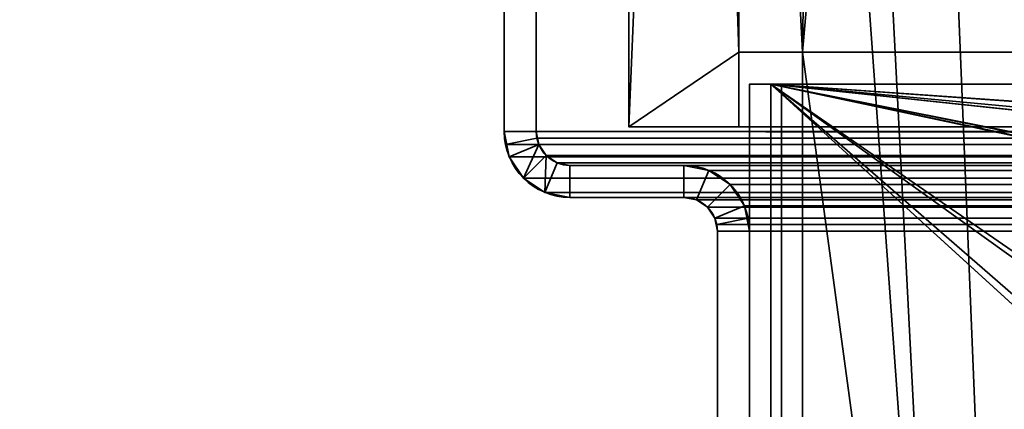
# Model space of a CAD drawing. Header units: millimetres. Extents: x -503 to 6703, y -110 to 249.
# Tile 361 of 656: x 1103 to 1149, y 54 to 73. Entities that reach past the tile are written whole.
import ezdxf

# ---------------------------------------------------------------- set-up
doc = ezdxf.new("R2010")
doc.units = ezdxf.units.MM
doc.layers.add('151', color=7, linetype='Continuous', true_color=0xffffff)

# ---------------------------------------------------------------- blocks, each defined once
blk = doc.blocks.new('UG_SURFACE_002')
at = {"layer": '151', "color": 252, "linetype": 'Continuous', "lineweight": 35}
for points in [[(2052.5, -9.3, 2212.25), (2052.5, 230.4, 2212.25), (947.5, 230.4, 2212.25), (947.5, -9.3, 2212.25)], [(1097.5, -9.3, 2062.25), (1097.5, 230.4, 2062.25), (1902.5, 230.4, 2062.25), (1902.5, -9.3, 2062.25)]]:
    blk.add_3dface(points, dxfattribs=at)
blk = doc.blocks.new('UG_SURFACE_163')
at = {"layer": '151', "color": 41, "linetype": 'Continuous', "lineweight": 35}
for points in [[(1131.35, 67.5, -5.75), (1131.35, 67.5, 2025.9), (1131.35, 229.15, 2025.9), (1131.35, 229.15, -5.75)], [(1137, 203.3, -5.75), (1146.5, 19.5, -5.75), (1131.35, 229.15, -5.75)], [(1131.35, 229.15, -5.75), (1139.5, 71, -5.75), (1136.5, 71, -5.75)], [(1139.5, 71, -5.75), (1131.35, 229.15, -5.75), (1146.5, 19.5, -5.75)], [(1136.5, 71, -5.75), (1136.5, 67.5, -5.75), (1131.35, 67.5, -5.75), (1131.35, 229.15, -5.75)], [(1137, 203.3, 2020.25), (1137, 229.15, 2020.25), (1131.35, 229.15, 2025.9), (1131.35, 67.5, 2025.9)], [(1141.5, 203.3, 2015.75), (1139.5, 71, 2017.75), (1153.35, 229.15, 2003.9)], [(1146.5, 19.5, 2010.75), (1149, 19.5, 2008.25), (1153.35, 229.15, 2003.9), (1139.5, 71, 2017.75)], [(1141.5, 203.3, -5.75), (1141.5, 229.15, -5.75), (1153.35, 229.15, -5.75), (1153.35, 11.15, -5.75)], [(1136.5, 71, 2020.75), (1137, 203.3, 2020.25), (1131.35, 67.5, 2025.9)], [(1141.5, 203.3, 2015.75), (1137, 203.3, 2020.25), (1136.5, 71, 2020.75), (1139.5, 71, 2017.75)], [(1137, 203.3, -5.75), (1141.5, 203.3, -5.75), (1149, 19.5, -5.75), (1146.5, 19.5, -5.75)], [(1149, 19.5, -5.75), (1141.5, 203.3, -5.75), (1153.35, 11.15, -5.75)], [(1131.35, 67.5, 2025.9), (1136.5, 67.5, 2020.75), (1136.5, 71, 2020.75)], [(1136.5, 71, 2020.75), (1136.5, 67.5, 2020.75), (1136.5, 67.5, -5.75), (1136.5, 71, -5.75)], [(1136.5, 71, 2020.75), (1136.5, 71, -5.75), (1139.5, 71, -5.75), (1139.5, 71, 2017.75)], [(1139.5, 19, 2017.75), (1139.5, 71, 2017.75), (1139.5, 71, -5.75), (1139.5, 19, -5.75)], [(1139.5, 19, -5.75), (1139.5, 71, -5.75), (1146.5, 19.5, -5.75)], [(1146.5, 19.5, 2010.75), (1139.5, 71, 2017.75), (1139.5, 19, 2017.75)], [(1131.35, 67.5, 2025.9), (1131.35, 67.5, -5.75), (1136.5, 67.5, -5.75), (1136.5, 67.5, 2020.75)]]:
    blk.add_3dface(points, dxfattribs=at)
blk = doc.blocks.new('UG_SURFACE_170')
at = {"layer": '151', "color": 41, "linetype": 'Continuous', "lineweight": 35}
for points in [[(1131.35, 67.5, 2025.9), (1868.65, 67.5, 2025.9), (1868.65, 229.15, 2025.9), (1131.35, 229.15, 2025.9)], [(1131.35, 67.5, 2025.9), (1131.35, 229.15, 2025.9), (1137, 229.15, 2020.25), (1137, 203.3, 2020.25)], [(1153.35, 229.15, 2003.9), (1139.5, 71, 2017.75), (1141.5, 203.3, 2015.75)], [(1139.5, 71, 2017.75), (1153.35, 229.15, 2003.9), (1149, 19.5, 2008.25), (1146.5, 19.5, 2010.75)], [(1131.35, 67.5, 2025.9), (1137, 203.3, 2020.25), (1136.5, 71, 2020.75)], [(1139.5, 71, 2017.75), (1136.5, 71, 2020.75), (1137, 203.3, 2020.25), (1141.5, 203.3, 2015.75)], [(1136.5, 71, 2020.75), (1136.5, 67.5, 2020.75), (1131.35, 67.5, 2025.9)], [(1863.5, 71, 2020.75), (1863.5, 67.5, 2020.75), (1136.5, 67.5, 2020.75), (1136.5, 71, 2020.75)], [(1860.5, 71, 2017.75), (1863.5, 71, 2020.75), (1136.5, 71, 2020.75), (1139.5, 71, 2017.75)], [(1860.5, 19, 2017.75), (1860.5, 71, 2017.75), (1139.5, 71, 2017.75), (1139.5, 19, 2017.75)], [(1139.5, 19, 2017.75), (1139.5, 71, 2017.75), (1146.5, 19.5, 2010.75)], [(1863.5, 67.5, 2020.75), (1868.65, 67.5, 2025.9), (1131.35, 67.5, 2025.9), (1136.5, 67.5, 2020.75)]]:
    blk.add_3dface(points, dxfattribs=at)
blk = doc.blocks.new('UG_SURFACE_184')
at = {"layer": '151', "color": 252, "linetype": 'Continuous', "lineweight": 35}
for points in [[(1125.5, 87.62, 2031.75), (1125.5, 87.62, -7.75), (1125.5, 67.28, -7.75), (1125.5, 67.28, 2031.75)], [(1125.5, 87.62, 2031.75), (1125.5, 67.28, 2031.75), (1127, 67.28, 2030.25), (1127, 87.62, 2030.25)], [(1125.5, 67.28, -7.75), (1125.5, 87.62, -7.75), (1127, 87.62, -7.75), (1127, 67.28, -7.75)], [(1127, 87.62, 2030.25), (1127, 67.28, 2030.25), (1127, 67.28, -7.75), (1127, 87.62, -7.75)], [(1125.5, 67.28, -7.75), (1125.734, 66.101, -7.75), (1125.734, 66.101, 2031.516)], [(1125.734, 66.101, 2031.516), (1125.559, 66.679, 2031.691), (1125.5, 67.28, -7.75)], [(1125.559, 66.679, 2031.691), (1125.5, 67.28, 2031.75), (1125.5, 67.28, -7.75)], [(1125.5, 67.28, 2031.75), (1125.559, 66.679, 2031.691), (1127.03, 66.972, 2030.22), (1127, 67.28, 2030.25)], [(1127, 67.28, -7.75), (1127.12, 66.675, -7.75), (1125.734, 66.101, -7.75), (1125.5, 67.28, -7.75)], [(1127, 67.28, -7.75), (1127.03, 66.972, 2030.22), (1127.12, 66.675, 2030.13)], [(1127, 67.28, -7.75), (1127, 67.28, 2030.25), (1127.03, 66.972, 2030.22)], [(1127.12, 66.675, 2030.13), (1127.12, 66.675, -7.75), (1127, 67.28, -7.75)], [(1125.559, 66.679, 2031.691), (1125.734, 66.101, 2031.516), (1127.12, 66.675, 2030.13), (1127.03, 66.972, 2030.22)], [(1127.12, 66.675, 2030.13), (1125.734, 66.101, 2031.516), (1126.402, 65.102, 2030.848)], [(1126.402, 65.102, -7.75), (1125.734, 66.101, -7.75), (1127.12, 66.675, -7.75), (1127.463, 66.163, -7.75)], [(1126.402, 65.102, 2030.848), (1127.401, 64.434, 2029.849), (1127.463, 66.163, 2029.787), (1127.12, 66.675, 2030.13)], [(1127.463, 66.163, 2029.787), (1127.463, 66.163, -7.75), (1127.12, 66.675, -7.75), (1127.12, 66.675, 2030.13)], [(1125.734, 66.101, 2031.516), (1125.734, 66.101, -7.75), (1126.402, 65.102, -7.75), (1126.402, 65.102, 2030.848)], [(1127.463, 66.163, -7.75), (1127.975, 65.82, -7.75), (1127.401, 64.434, -7.75), (1126.402, 65.102, -7.75)], [(1127.975, 65.82, 2029.275), (1127.463, 66.163, 2029.787), (1127.401, 64.434, 2029.849)], [(1127.975, 65.82, 2029.275), (1127.975, 65.82, -7.75), (1127.463, 66.163, -7.75), (1127.463, 66.163, 2029.787)], [(1128.58, 65.7, 2028.67), (1127.975, 65.82, 2029.275), (1127.401, 64.434, 2029.849), (1128.58, 64.2, 2028.67)], [(1128.58, 64.2, -7.75), (1127.401, 64.434, -7.75), (1127.975, 65.82, -7.75), (1128.58, 65.7, -7.75)], [(1128.58, 65.7, 2028.67), (1128.58, 65.7, -7.75), (1127.975, 65.82, -7.75), (1127.975, 65.82, 2029.275)], [(1128.58, 65.7, 2028.67), (1133.92, 65.7, 2023.33), (1133.92, 65.7, -7.75), (1128.58, 65.7, -7.75)], [(1133.92, 65.7, 2023.33), (1128.58, 65.7, 2028.67), (1128.58, 64.2, 2028.67), (1133.92, 64.2, 2023.33)], [(1128.58, 65.7, -7.75), (1133.92, 65.7, -7.75), (1133.92, 64.2, -7.75), (1128.58, 64.2, -7.75)], [(1135.099, 65.466, 2022.151), (1135.099, 65.466, -7.75), (1133.92, 65.7, -7.75), (1133.92, 65.7, 2023.33)], [(1133.92, 64.2, 2023.33), (1134.525, 64.08, 2022.725), (1135.099, 65.466, 2022.151), (1133.92, 65.7, 2023.33)], [(1133.92, 65.7, -7.75), (1135.099, 65.466, -7.75), (1134.525, 64.08, -7.75), (1133.92, 64.2, -7.75)], [(1134.525, 64.08, 2022.725), (1135.037, 63.737, 2022.213), (1136.098, 64.798, 2021.152), (1135.099, 65.466, 2022.151)], [(1135.037, 63.737, -7.75), (1134.525, 64.08, -7.75), (1135.099, 65.466, -7.75), (1136.098, 64.798, -7.75)], [(1136.098, 64.798, 2021.152), (1136.098, 64.798, -7.75), (1135.099, 65.466, -7.75), (1135.099, 65.466, 2022.151)], [(1126.402, 65.102, 2030.848), (1126.402, 65.102, -7.75), (1127.401, 64.434, -7.75), (1127.401, 64.434, 2029.849)], [(1136.766, 63.799, 2020.484), (1136.098, 64.798, 2021.152), (1135.037, 63.737, 2022.213), (1135.38, 63.225, 2021.87)], [(1136.098, 64.798, -7.75), (1136.766, 63.799, -7.75), (1135.38, 63.225, -7.75), (1135.037, 63.737, -7.75)], [(1136.766, 63.799, 2020.484), (1136.766, 63.799, -7.75), (1136.098, 64.798, -7.75), (1136.098, 64.798, 2021.152)], [(1127.401, 64.434, 2029.849), (1127.401, 64.434, -7.75), (1128.58, 64.2, -7.75), (1128.58, 64.2, 2028.67)], [(1128.58, 64.2, 2028.67), (1128.58, 64.2, -7.75), (1133.92, 64.2, -7.75), (1133.92, 64.2, 2023.33)], [(1133.92, 64.2, 2023.33), (1133.92, 64.2, -7.75), (1134.525, 64.08, -7.75), (1134.525, 64.08, 2022.725)], [(1134.525, 64.08, 2022.725), (1134.525, 64.08, -7.75), (1135.037, 63.737, -7.75), (1135.037, 63.737, 2022.213)], [(1136.941, 63.221, 2020.309), (1136.766, 63.799, 2020.484), (1135.38, 63.225, 2021.87), (1135.47, 62.928, 2021.78)], [(1135.5, 62.62, -7.75), (1135.38, 63.225, -7.75), (1136.766, 63.799, -7.75), (1137, 62.62, -7.75)], [(1136.766, 63.799, -7.75), (1136.766, 63.799, 2020.484), (1136.941, 63.221, 2020.309)], [(1136.941, 63.221, 2020.309), (1137, 62.62, -7.75), (1136.766, 63.799, -7.75)], [(1135.037, 63.737, 2022.213), (1135.037, 63.737, -7.75), (1135.38, 63.225, -7.75), (1135.38, 63.225, 2021.87)], [(1135.38, 63.225, -7.75), (1135.5, 62.62, -7.75), (1135.5, 62.62, 2021.75)], [(1135.5, 62.62, 2021.75), (1135.47, 62.928, 2021.78), (1135.38, 63.225, -7.75)], [(1135.47, 62.928, 2021.78), (1135.38, 63.225, 2021.87), (1135.38, 63.225, -7.75)], [(1137, 62.62, 2020.25), (1136.941, 63.221, 2020.309), (1135.47, 62.928, 2021.78), (1135.5, 62.62, 2021.75)], [(1136.941, 63.221, 2020.309), (1137, 62.62, 2020.25), (1137, 62.62, -7.75)], [(1135.5, 62.62, 2021.75), (1135.5, 62.62, -7.75), (1135.5, -26.22, -7.75), (1135.5, -26.22, 2021.75)], [(1137, -26.22, 2020.25), (1137, 62.62, 2020.25), (1135.5, 62.62, 2021.75), (1135.5, -26.22, 2021.75)], [(1137, 62.62, -7.75), (1137, -26.22, -7.75), (1135.5, -26.22, -7.75), (1135.5, 62.62, -7.75)], [(1137, 62.62, 2020.25), (1137, -26.22, 2020.25), (1137, -26.22, -7.75), (1137, 62.62, -7.75)]]:
    blk.add_3dface(points, dxfattribs=at)
blk = doc.blocks.new('UG_SURFACE_185')
at = {"layer": '151', "color": 252, "linetype": 'Continuous', "lineweight": 35}
for points in [[(1125.5, 87.62, 2031.75), (1125.5, 87.62, -7.75), (1125.5, 67.28, -7.75), (1125.5, 67.28, 2031.75)], [(1125.5, 87.62, 2031.75), (1125.5, 67.28, 2031.75), (1127, 67.28, 2030.25), (1127, 87.62, 2030.25)], [(1125.5, 67.28, -7.75), (1125.5, 87.62, -7.75), (1127, 87.62, -7.75), (1127, 67.28, -7.75)], [(1127, 87.62, 2030.25), (1127, 67.28, 2030.25), (1127, 67.28, -7.75), (1127, 87.62, -7.75)], [(1125.5, 67.28, -7.75), (1125.734, 66.101, -7.75), (1125.734, 66.101, 2031.516)], [(1125.734, 66.101, 2031.516), (1125.559, 66.679, 2031.691), (1125.5, 67.28, -7.75)], [(1125.559, 66.679, 2031.691), (1125.5, 67.28, 2031.75), (1125.5, 67.28, -7.75)], [(1125.5, 67.28, 2031.75), (1125.559, 66.679, 2031.691), (1127.03, 66.972, 2030.22), (1127, 67.28, 2030.25)], [(1127, 67.28, -7.75), (1127.12, 66.675, -7.75), (1125.734, 66.101, -7.75), (1125.5, 67.28, -7.75)], [(1127, 67.28, -7.75), (1127.03, 66.972, 2030.22), (1127.12, 66.675, 2030.13)], [(1127, 67.28, -7.75), (1127, 67.28, 2030.25), (1127.03, 66.972, 2030.22)], [(1127.12, 66.675, 2030.13), (1127.12, 66.675, -7.75), (1127, 67.28, -7.75)], [(1125.559, 66.679, 2031.691), (1125.734, 66.101, 2031.516), (1127.12, 66.675, 2030.13), (1127.03, 66.972, 2030.22)], [(1127.12, 66.675, 2030.13), (1125.734, 66.101, 2031.516), (1126.402, 65.102, 2030.848)], [(1126.402, 65.102, -7.75), (1125.734, 66.101, -7.75), (1127.12, 66.675, -7.75), (1127.463, 66.163, -7.75)], [(1126.402, 65.102, 2030.848), (1127.401, 64.434, 2029.849), (1127.463, 66.163, 2029.787), (1127.12, 66.675, 2030.13)], [(1127.463, 66.163, 2029.787), (1127.463, 66.163, -7.75), (1127.12, 66.675, -7.75), (1127.12, 66.675, 2030.13)], [(1125.734, 66.101, 2031.516), (1125.734, 66.101, -7.75), (1126.402, 65.102, -7.75), (1126.402, 65.102, 2030.848)], [(1127.463, 66.163, -7.75), (1127.975, 65.82, -7.75), (1127.401, 64.434, -7.75), (1126.402, 65.102, -7.75)], [(1127.975, 65.82, 2029.275), (1127.463, 66.163, 2029.787), (1127.401, 64.434, 2029.849)], [(1127.975, 65.82, 2029.275), (1127.975, 65.82, -7.75), (1127.463, 66.163, -7.75), (1127.463, 66.163, 2029.787)], [(1128.58, 65.7, 2028.67), (1127.975, 65.82, 2029.275), (1127.401, 64.434, 2029.849), (1128.58, 64.2, 2028.67)], [(1128.58, 64.2, -7.75), (1127.401, 64.434, -7.75), (1127.975, 65.82, -7.75), (1128.58, 65.7, -7.75)], [(1128.58, 65.7, 2028.67), (1128.58, 65.7, -7.75), (1127.975, 65.82, -7.75), (1127.975, 65.82, 2029.275)], [(1128.58, 65.7, 2028.67), (1133.92, 65.7, 2023.33), (1133.92, 65.7, -7.75), (1128.58, 65.7, -7.75)], [(1133.92, 65.7, 2023.33), (1128.58, 65.7, 2028.67), (1128.58, 64.2, 2028.67), (1133.92, 64.2, 2023.33)], [(1128.58, 65.7, -7.75), (1133.92, 65.7, -7.75), (1133.92, 64.2, -7.75), (1128.58, 64.2, -7.75)], [(1135.099, 65.466, 2022.151), (1135.099, 65.466, -7.75), (1133.92, 65.7, -7.75), (1133.92, 65.7, 2023.33)], [(1133.92, 64.2, 2023.33), (1134.525, 64.08, 2022.725), (1135.099, 65.466, 2022.151), (1133.92, 65.7, 2023.33)], [(1133.92, 65.7, -7.75), (1135.099, 65.466, -7.75), (1134.525, 64.08, -7.75), (1133.92, 64.2, -7.75)], [(1134.525, 64.08, 2022.725), (1135.037, 63.737, 2022.213), (1136.098, 64.798, 2021.152), (1135.099, 65.466, 2022.151)], [(1135.037, 63.737, -7.75), (1134.525, 64.08, -7.75), (1135.099, 65.466, -7.75), (1136.098, 64.798, -7.75)], [(1136.098, 64.798, 2021.152), (1136.098, 64.798, -7.75), (1135.099, 65.466, -7.75), (1135.099, 65.466, 2022.151)], [(1126.402, 65.102, 2030.848), (1126.402, 65.102, -7.75), (1127.401, 64.434, -7.75), (1127.401, 64.434, 2029.849)], [(1136.766, 63.799, 2020.484), (1136.098, 64.798, 2021.152), (1135.037, 63.737, 2022.213), (1135.38, 63.225, 2021.87)], [(1136.098, 64.798, -7.75), (1136.766, 63.799, -7.75), (1135.38, 63.225, -7.75), (1135.037, 63.737, -7.75)], [(1136.766, 63.799, 2020.484), (1136.766, 63.799, -7.75), (1136.098, 64.798, -7.75), (1136.098, 64.798, 2021.152)], [(1127.401, 64.434, 2029.849), (1127.401, 64.434, -7.75), (1128.58, 64.2, -7.75), (1128.58, 64.2, 2028.67)], [(1128.58, 64.2, 2028.67), (1128.58, 64.2, -7.75), (1133.92, 64.2, -7.75), (1133.92, 64.2, 2023.33)], [(1133.92, 64.2, 2023.33), (1133.92, 64.2, -7.75), (1134.525, 64.08, -7.75), (1134.525, 64.08, 2022.725)], [(1134.525, 64.08, 2022.725), (1134.525, 64.08, -7.75), (1135.037, 63.737, -7.75), (1135.037, 63.737, 2022.213)], [(1136.941, 63.221, 2020.309), (1136.766, 63.799, 2020.484), (1135.38, 63.225, 2021.87), (1135.47, 62.928, 2021.78)], [(1135.5, 62.62, -7.75), (1135.38, 63.225, -7.75), (1136.766, 63.799, -7.75), (1137, 62.62, -7.75)], [(1136.766, 63.799, -7.75), (1136.766, 63.799, 2020.484), (1136.941, 63.221, 2020.309)], [(1136.941, 63.221, 2020.309), (1137, 62.62, -7.75), (1136.766, 63.799, -7.75)], [(1135.037, 63.737, 2022.213), (1135.037, 63.737, -7.75), (1135.38, 63.225, -7.75), (1135.38, 63.225, 2021.87)], [(1135.38, 63.225, -7.75), (1135.5, 62.62, -7.75), (1135.5, 62.62, 2021.75)], [(1135.5, 62.62, 2021.75), (1135.47, 62.928, 2021.78), (1135.38, 63.225, -7.75)], [(1135.47, 62.928, 2021.78), (1135.38, 63.225, 2021.87), (1135.38, 63.225, -7.75)], [(1137, 62.62, 2020.25), (1136.941, 63.221, 2020.309), (1135.47, 62.928, 2021.78), (1135.5, 62.62, 2021.75)], [(1136.941, 63.221, 2020.309), (1137, 62.62, 2020.25), (1137, 62.62, -7.75)], [(1135.5, 62.62, 2021.75), (1135.5, 62.62, -7.75), (1135.5, -26.22, -7.75), (1135.5, -26.22, 2021.75)], [(1137, -26.22, 2020.25), (1137, 62.62, 2020.25), (1135.5, 62.62, 2021.75), (1135.5, -26.22, 2021.75)], [(1137, 62.62, -7.75), (1137, -26.22, -7.75), (1135.5, -26.22, -7.75), (1135.5, 62.62, -7.75)], [(1137, 62.62, 2020.25), (1137, -26.22, 2020.25), (1137, -26.22, -7.75), (1137, 62.62, -7.75)]]:
    blk.add_3dface(points, dxfattribs=at)
blk = doc.blocks.new('UG_SURFACE_186')
at = {"layer": '151', "color": 252, "linetype": 'Continuous', "lineweight": 35}
for points in [[(1125.5, 67.28, 2031.75), (1874.5, 67.28, 2031.75), (1874.5, 87.62, 2031.75), (1125.5, 87.62, 2031.75)], [(1125.5, 67.28, 2031.75), (1125.5, 87.62, 2031.75), (1127, 87.62, 2030.25), (1127, 67.28, 2030.25)], [(1127, 67.28, 2030.25), (1127, 87.62, 2030.25), (1873, 87.62, 2030.25), (1873, 67.28, 2030.25)], [(1874.441, 66.679, 2031.691), (1125.5, 67.28, 2031.75), (1125.559, 66.679, 2031.691)], [(1874.441, 66.679, 2031.691), (1874.5, 67.28, 2031.75), (1125.5, 67.28, 2031.75)], [(1127, 67.28, 2030.25), (1127.03, 66.972, 2030.22), (1125.559, 66.679, 2031.691), (1125.5, 67.28, 2031.75)], [(1127.03, 66.972, 2030.22), (1127, 67.28, 2030.25), (1873, 67.28, 2030.25)], [(1127.03, 66.972, 2030.22), (1873, 67.28, 2030.25), (1872.97, 66.972, 2030.22)], [(1127.03, 66.972, 2030.22), (1127.12, 66.675, 2030.13), (1125.734, 66.101, 2031.516), (1125.559, 66.679, 2031.691)], [(1125.559, 66.679, 2031.691), (1125.734, 66.101, 2031.516), (1874.266, 66.101, 2031.516), (1874.441, 66.679, 2031.691)], [(1127.12, 66.675, 2030.13), (1127.463, 66.163, 2029.787), (1126.402, 65.102, 2030.848), (1125.734, 66.101, 2031.516)], [(1872.97, 66.972, 2030.22), (1872.88, 66.675, 2030.13), (1127.12, 66.675, 2030.13), (1127.03, 66.972, 2030.22)], [(1872.537, 66.163, 2029.787), (1127.463, 66.163, 2029.787), (1127.12, 66.675, 2030.13), (1872.88, 66.675, 2030.13)], [(1874.266, 66.101, 2031.516), (1125.734, 66.101, 2031.516), (1126.402, 65.102, 2030.848), (1873.598, 65.102, 2030.848)], [(1127.401, 64.434, 2029.849), (1126.402, 65.102, 2030.848), (1127.463, 66.163, 2029.787), (1127.975, 65.82, 2029.275)], [(1872.025, 65.82, 2029.275), (1127.975, 65.82, 2029.275), (1127.463, 66.163, 2029.787), (1872.537, 66.163, 2029.787)], [(1128.58, 64.2, 2028.67), (1127.401, 64.434, 2029.849), (1127.975, 65.82, 2029.275), (1128.58, 65.7, 2028.67)], [(1871.42, 65.7, 2028.67), (1128.58, 65.7, 2028.67), (1127.975, 65.82, 2029.275), (1872.025, 65.82, 2029.275)], [(1133.92, 65.7, 2023.33), (1128.58, 65.7, 2028.67), (1871.42, 65.7, 2028.67), (1866.08, 65.7, 2023.33)], [(1133.92, 64.2, 2023.33), (1128.58, 64.2, 2028.67), (1128.58, 65.7, 2028.67), (1133.92, 65.7, 2023.33)], [(1864.901, 65.466, 2022.151), (1135.099, 65.466, 2022.151), (1133.92, 65.7, 2023.33), (1866.08, 65.7, 2023.33)], [(1133.92, 65.7, 2023.33), (1135.099, 65.466, 2022.151), (1134.525, 64.08, 2022.725), (1133.92, 64.2, 2023.33)], [(1135.099, 65.466, 2022.151), (1136.098, 64.798, 2021.152), (1135.037, 63.737, 2022.213), (1134.525, 64.08, 2022.725)], [(1863.902, 64.798, 2021.152), (1136.098, 64.798, 2021.152), (1135.099, 65.466, 2022.151), (1864.901, 65.466, 2022.151)], [(1873.598, 65.102, 2030.848), (1126.402, 65.102, 2030.848), (1127.401, 64.434, 2029.849), (1872.599, 64.434, 2029.849)], [(1135.38, 63.225, 2021.87), (1135.037, 63.737, 2022.213), (1136.098, 64.798, 2021.152), (1136.766, 63.799, 2020.484)], [(1863.234, 63.799, 2020.484), (1136.766, 63.799, 2020.484), (1136.098, 64.798, 2021.152), (1863.902, 64.798, 2021.152)], [(1872.599, 64.434, 2029.849), (1127.401, 64.434, 2029.849), (1128.58, 64.2, 2028.67), (1871.42, 64.2, 2028.67)], [(1133.92, 64.2, 2023.33), (1866.08, 64.2, 2023.33), (1871.42, 64.2, 2028.67), (1128.58, 64.2, 2028.67)], [(1866.08, 64.2, 2023.33), (1133.92, 64.2, 2023.33), (1134.525, 64.08, 2022.725), (1865.475, 64.08, 2022.725)], [(1865.475, 64.08, 2022.725), (1134.525, 64.08, 2022.725), (1135.037, 63.737, 2022.213), (1864.963, 63.737, 2022.213)], [(1135.47, 62.928, 2021.78), (1135.38, 63.225, 2021.87), (1136.766, 63.799, 2020.484), (1136.941, 63.221, 2020.309)], [(1136.941, 63.221, 2020.309), (1136.766, 63.799, 2020.484), (1863.234, 63.799, 2020.484)], [(1136.941, 63.221, 2020.309), (1863.234, 63.799, 2020.484), (1863.059, 63.221, 2020.309)], [(1864.963, 63.737, 2022.213), (1135.037, 63.737, 2022.213), (1135.38, 63.225, 2021.87), (1864.62, 63.225, 2021.87)], [(1864.53, 62.928, 2021.78), (1135.38, 63.225, 2021.87), (1135.47, 62.928, 2021.78)], [(1864.53, 62.928, 2021.78), (1864.62, 63.225, 2021.87), (1135.38, 63.225, 2021.87)], [(1135.5, 62.62, 2021.75), (1135.47, 62.928, 2021.78), (1136.941, 63.221, 2020.309), (1137, 62.62, 2020.25)], [(1135.47, 62.928, 2021.78), (1864.5, 62.62, 2021.75), (1864.53, 62.928, 2021.78)], [(1135.47, 62.928, 2021.78), (1135.5, 62.62, 2021.75), (1864.5, 62.62, 2021.75)], [(1863.059, 63.221, 2020.309), (1137, 62.62, 2020.25), (1136.941, 63.221, 2020.309)], [(1863.059, 63.221, 2020.309), (1863, 62.62, 2020.25), (1137, 62.62, 2020.25)], [(1135.5, -26.22, 2021.75), (1864.5, -26.22, 2021.75), (1864.5, 62.62, 2021.75), (1135.5, 62.62, 2021.75)], [(1135.5, -26.22, 2021.75), (1135.5, 62.62, 2021.75), (1137, 62.62, 2020.25), (1137, -26.22, 2020.25)], [(1137, -26.22, 2020.25), (1137, 62.62, 2020.25), (1863, 62.62, 2020.25), (1863, -26.22, 2020.25)]]:
    blk.add_3dface(points, dxfattribs=at)
blk = doc.blocks.new('UG_SURFACE_203')
at = {"layer": '151', "color": 252, "linetype": 'Continuous', "lineweight": 35}
for points in [[(1138.5, 69.5, 2006.25), (1138.5, 69.5, -5.75), (1137, 69.5, -5.75), (1137, 69.5, 2006.25)], [(1137, 69.5, -5.75), (1137, 48.725, 703.458), (1137, 51.577, 706.625)], [(1137, 69.5, -5.75), (1137, 40.569, 701.724), (1137, 44.831, 701.724)], [(1137, 51.577, 706.625), (1137, 52.894, 710.679), (1137, 69.5, -5.75)], [(1137, 52.894, 710.679), (1137, 40.569, 1278.724), (1137, 44.831, 1278.724), (1137, 69.5, -5.75)], [(1137, 69.5, -5.75), (1137, 36.675, 703.458), (1137, 40.569, 701.724)], [(1137, 69.5, -5.75), (1137, 22.801, 73.95), (1137, 22.801, 76.45), (1137, 51.577, 129.625)], [(1137, 69.5, 2006.25), (1137, 46.869, 1298.114), (1137, 52.894, 1864.679)], [(1137, 69.5, -5.75), (1137, 44.831, 1278.724), (1137, 48.725, 1280.458)], [(1137, 44.831, 701.724), (1137, 48.725, 703.458), (1137, 69.5, -5.75)], [(1137, 51.577, 129.625), (1137, 52.894, 133.679), (1137, 69.5, -5.75)], [(1137, 69.5, 2006.25), (1137, 52.448, 1868.917), (1137, 50.317, 1872.609)], [(1137, 69.5, 2006.25), (1137, 69.5, -5.75), (1137, 52.894, 1287.679)], [(1137, 48.725, 1280.458), (1137, 51.577, 1283.625), (1137, 69.5, -5.75)], [(1137, 52.894, 133.679), (1137, 33.823, 706.625), (1137, 36.675, 703.458), (1137, 69.5, -5.75)], [(1137, 52.894, 1864.679), (1137, 52.448, 1868.917), (1137, 69.5, 2006.25)], [(1137, 69.5, 2006.25), (1137, 52.448, 1291.917), (1137, 50.317, 1295.609)], [(1137, 51.577, 1283.625), (1137, 52.894, 1287.679), (1137, 69.5, -5.75)], [(1137, 52.894, 1287.679), (1137, 52.448, 1291.917), (1137, 69.5, 2006.25)], [(1137, 50.317, 1872.609), (1137, 46.869, 1875.114), (1137, 69.5, 2006.25)], [(1137, 50.317, 1295.609), (1137, 46.869, 1298.114), (1137, 69.5, 2006.25)], [(1137, 46.869, 1875.114), (1137, 42.7, 1876), (1137, 18.08, 2006.25), (1137, 69.5, 2006.25)], [(1137, 69.5, -5.75), (1137, 22.801, 60.05), (1137, 22.801, 62.55)], [(1137, 22.801, 62.55), (1137, 22.801, 73.95), (1137, 69.5, -5.75)], [(1137, 69.5, -5.75), (1137, 18.08, -5.75), (1137, 18.08, 60.05), (1137, 22.801, 60.05)], [(1138.5, 18.08, 2006.25), (1138.5, 69.5, 2006.25), (1137, 69.5, 2006.25), (1137, 18.08, 2006.25)], [(1137, 18.08, -5.75), (1137, 69.5, -5.75), (1138.5, 69.5, -5.75), (1138.5, 18.08, -5.75)], [(1138.5, 69.5, 2006.25), (1138.5, 52.448, 1291.917), (1138.5, 52.894, 1287.679)], [(1138.5, 69.5, -5.75), (1138.5, 48.725, 703.458), (1138.5, 52.448, 137.917), (1138.5, 52.894, 133.679)], [(1138.5, 69.5, 2006.25), (1138.5, 52.448, 714.917), (1138.5, 52.894, 710.679)], [(1138.5, 52.894, 1287.679), (1138.5, 46.869, 721.114), (1138.5, 69.5, 2006.25)], [(1138.5, 69.5, -5.75), (1138.5, 48.725, 126.458), (1138.5, 44.831, 124.724)], [(1138.5, 52.894, 133.679), (1138.5, 51.577, 129.625), (1138.5, 69.5, -5.75)], [(1138.5, 69.5, 2006.25), (1138.5, 50.317, 718.609), (1138.5, 52.448, 714.917)], [(1138.5, 52.894, 710.679), (1138.5, 69.5, -5.75), (1138.5, 69.5, 2006.25)], [(1138.5, 51.577, 129.625), (1138.5, 48.725, 126.458), (1138.5, 69.5, -5.75)], [(1138.5, 52.894, 710.679), (1138.5, 51.577, 706.625), (1138.5, 69.5, -5.75)], [(1138.5, 69.5, 2006.25), (1138.5, 46.869, 1298.114), (1138.5, 50.317, 1295.609)], [(1138.5, 69.5, 2006.25), (1138.5, 52.448, 1868.917), (1138.5, 52.894, 1864.679)], [(1138.5, 51.577, 706.625), (1138.5, 48.725, 703.458), (1138.5, 69.5, -5.75)], [(1138.5, 50.317, 1295.609), (1138.5, 52.448, 1291.917), (1138.5, 69.5, 2006.25)], [(1138.5, 69.5, 2006.25), (1138.5, 22.801, 1936.45), (1138.5, 22.801, 1933.95), (1138.5, 52.448, 1868.917)], [(1138.5, 46.869, 721.114), (1138.5, 50.317, 718.609), (1138.5, 69.5, 2006.25)], [(1138.5, 44.831, 124.724), (1138.5, 42.7, 124.5), (1138.5, 18.08, -5.75), (1138.5, 69.5, -5.75)], [(1138.5, 52.894, 1864.679), (1138.5, 42.7, 1299), (1138.5, 46.869, 1298.114), (1138.5, 69.5, 2006.25)], [(1138.5, 69.5, 2006.25), (1138.5, 18.08, 2006.25), (1138.5, 18.08, 1936.45), (1138.5, 22.801, 1936.45)]]:
    blk.add_3dface(points, dxfattribs=at)
blk = doc.blocks.new('UG_SURFACE_204')
at = {"layer": '151', "color": 252, "linetype": 'Continuous', "lineweight": 35}
for points in [[(1862, 69.5, 2020.25), (1138, 69.5, 2020.25), (1189.3, 22.801, 2020.25), (1191.8, 22.801, 2020.25)], [(1138, 69.5, 2020.25), (1138, 18.08, 2020.25), (1189.3, 18.08, 2020.25), (1189.3, 22.801, 2020.25)], [(1862, 69.5, 2018.75), (1138, 69.5, 2018.75), (1138, 69.5, 2020.25), (1862, 69.5, 2020.25)], [(1138, 69.5, 2018.75), (1203.2, 22.801, 2018.75), (1191.8, 22.801, 2018.75)], [(1191.8, 22.801, 2018.75), (1189.3, 22.801, 2018.75), (1138, 69.5, 2018.75)], [(1138, 69.5, 2018.75), (1357.633, 22.801, 2018.75), (1205.7, 22.801, 2018.75)], [(1205.7, 22.801, 2018.75), (1203.2, 22.801, 2018.75), (1138, 69.5, 2018.75)], [(1138, 69.5, 2018.75), (1371.533, 22.801, 2018.75), (1360.133, 22.801, 2018.75)], [(1360.133, 22.801, 2018.75), (1357.633, 22.801, 2018.75), (1138, 69.5, 2018.75)], [(1138, 69.5, 2018.75), (1575.967, 22.801, 2018.75), (1374.033, 22.801, 2018.75)], [(1374.033, 22.801, 2018.75), (1371.533, 22.801, 2018.75), (1138, 69.5, 2018.75)], [(1138, 69.5, 2018.75), (1639.867, 22.801, 2018.75), (1578.467, 22.801, 2018.75)], [(1138, 69.5, 2018.75), (1796.8, 22.801, 2018.75), (1794.3, 22.801, 2018.75)], [(1578.467, 22.801, 2018.75), (1575.967, 22.801, 2018.75), (1138, 69.5, 2018.75)], [(1138, 69.5, 2018.75), (1808.2, 22.801, 2018.75), (1796.8, 22.801, 2018.75)], [(1794.3, 22.801, 2018.75), (1642.367, 22.801, 2018.75), (1138, 69.5, 2018.75)], [(1642.367, 22.801, 2018.75), (1639.867, 22.801, 2018.75), (1138, 69.5, 2018.75)], [(1189.3, 22.801, 2018.75), (1189.3, 18.08, 2018.75), (1138, 18.08, 2018.75), (1138, 69.5, 2018.75)], [(1138, 69.5, 2018.75), (1862, 69.5, 2018.75), (1810.7, 22.801, 2018.75), (1808.2, 22.801, 2018.75)], [(1138, 18.08, 2020.25), (1138, 69.5, 2020.25), (1138, 69.5, 2018.75), (1138, 18.08, 2018.75)]]:
    blk.add_3dface(points, dxfattribs=at)

msp = doc.modelspace()

# ---------------------------------------------------------------- linework, layer by layer
at = {"layer": '151', "color": 251, "linetype": 'Continuous', "lineweight": -3, "true_color": 0x636466}
for p, q in [((1131.35, 67.5, 2025.9), (1131.35, 229.15, 2025.9)), ((1131.35, 67.5, -5.75), (1131.35, 229.15, -5.75)), ((1131.35, 67.5, 2025.9), (1131.35, 229.15, 2025.9)), ((1125.5, 67.28, 2031.75), (1125.5, 87.62, 2031.75)), ((1125.5, 67.28, 2031.75), (1125.5, 87.62, 2031.75)), ((1125.5, 67.28, 2031.75), (1125.5, 87.62, 2031.75)), ((1125.5, 87.62, -7.75), (1125.5, 67.28, -7.75)), ((1125.5, 87.62, -7.75), (1125.5, 67.28, -7.75)), ((1127, 87.62, -7.75), (1127, 67.28, -7.75)), ((1127, 67.28, 2030.25), (1127, 87.62, 2030.25)), ((1127, 87.62, -7.75), (1127, 67.28, -7.75)), ((1127, 67.28, 2030.25), (1127, 87.62, 2030.25)), ((1127, 67.28, 2030.25), (1127, 87.62, 2030.25)), ((1136.5, 67.5, 2020.75), (1136.5, 71, 2020.75)), ((1136.5, 71, -5.75), (1136.5, 71, 2020.75)), ((1139.5, 71, 2017.75), (1136.5, 71, 2020.75)), ((1136.5, 71, -5.75), (1136.5, 67.5, -5.75)), ((1139.5, 71, -5.75), (1136.5, 71, -5.75)), ((1136.5, 67.5, 2020.75), (1136.5, 71, 2020.75)), ((1136.5, 71, 2020.75), (1139.5, 71, 2017.75)), ((1136.5, 71, 2020.75), (1863.5, 71, 2020.75)), ((1139.5, 71, 2017.75), (1860.5, 71, 2017.75)), ((1139.5, 71, 2017.75), (1139.5, 19, 2017.75)), ((1139.5, 71, 2017.75), (1139.5, 19, 2017.75)), ((1139.5, 71, -5.75), (1139.5, 71, 2017.75)), ((1139.5, 19, -5.75), (1139.5, 71, -5.75)), ((1137, 69.5, 2006.25), (1137, 69.5, -5.75)), ((1137, 69.5, 2006.25), (1137, 18.08, 2006.25)), ((1138.5, 69.5, 2006.25), (1137, 69.5, 2006.25)), ((1138.5, 69.5, -5.75), (1137, 69.5, -5.75)), ((1137, 69.5, -5.75), (1137, 18.08, -5.75)), ((1138, 69.5, 2018.75), (1138, 69.5, 2020.25)), ((1138, 69.5, 2020.25), (1862, 69.5, 2020.25)), ((1138, 69.5, 2018.75), (1862, 69.5, 2018.75)), ((1138, 69.5, 2020.25), (1138, 18.08, 2020.25)), ((1138, 69.5, 2018.75), (1138, 18.08, 2018.75)), ((1138.5, 69.5, 2006.25), (1138.5, 18.08, 2006.25)), ((1138.5, 69.5, -5.75), (1138.5, 18.08, -5.75)), ((1138.5, 69.5, 2006.25), (1138.5, 69.5, -5.75)), ((1131.35, 67.5, 2025.9), (1868.65, 67.5, 2025.9)), ((1131.35, 67.5, 2025.9), (1136.5, 67.5, 2020.75)), ((1136.5, 67.5, -5.75), (1131.35, 67.5, -5.75)), ((1136.5, 67.5, 2020.75), (1131.35, 67.5, 2025.9)), ((1131.35, 67.5, -5.75), (1131.35, 67.5, 2025.9)), ((1136.5, 67.5, -5.75), (1136.5, 67.5, 2020.75)), ((1136.5, 67.5, 2020.75), (1863.5, 67.5, 2020.75)), ((1125.5, 67.28, 2031.75), (1125.5, 67.28, -7.75)), ((1874.5, 67.28, 2031.75), (1125.5, 67.28, 2031.75)), ((1125.5, 67.28, 2031.75), (1125.5, 67.28, -7.75)), ((1127, 67.28, 2030.25), (1127, 67.28, -7.75)), ((1873, 67.28, 2030.25), (1127, 67.28, 2030.25)), ((1127, 67.28, 2030.25), (1127, 67.28, -7.75)), ((1128.58, 65.7, -7.75), (1133.92, 65.7, -7.75)), ((1133.92, 65.7, 2023.33), (1128.58, 65.7, 2028.67)), ((1128.58, 65.7, 2028.67), (1128.58, 65.7, -7.75)), ((1128.58, 65.7, -7.75), (1133.92, 65.7, -7.75)), ((1133.92, 65.7, 2023.33), (1128.58, 65.7, 2028.67)), ((1128.58, 65.7, 2028.67), (1128.58, 65.7, -7.75)), ((1871.42, 65.7, 2028.67), (1128.58, 65.7, 2028.67)), ((1133.92, 65.7, 2023.33), (1128.58, 65.7, 2028.67)), ((1866.08, 65.7, 2023.33), (1133.92, 65.7, 2023.33)), ((1133.92, 65.7, 2023.33), (1133.92, 65.7, -7.75)), ((1133.92, 65.7, 2023.33), (1133.92, 65.7, -7.75)), ((1128.58, 64.2, -7.75), (1133.92, 64.2, -7.75)), ((1133.92, 64.2, 2023.33), (1128.58, 64.2, 2028.67)), ((1128.58, 64.2, 2028.67), (1128.58, 64.2, -7.75)), ((1871.42, 64.2, 2028.67), (1128.58, 64.2, 2028.67)), ((1133.92, 64.2, 2023.33), (1128.58, 64.2, 2028.67)), ((1133.92, 64.2, 2023.33), (1128.58, 64.2, 2028.67)), ((1128.58, 64.2, -7.75), (1133.92, 64.2, -7.75)), ((1128.58, 64.2, 2028.67), (1128.58, 64.2, -7.75)), ((1866.08, 64.2, 2023.33), (1133.92, 64.2, 2023.33)), ((1133.92, 64.2, 2023.33), (1133.92, 64.2, -7.75)), ((1133.92, 64.2, 2023.33), (1133.92, 64.2, -7.75)), ((1135.5, 62.62, -7.75), (1135.5, -26.22, -7.75)), ((1135.5, 62.62, -7.75), (1135.5, -26.22, -7.75)), ((1135.5, 62.62, 2021.75), (1135.5, 62.62, -7.75)), ((1135.5, -26.22, 2021.75), (1135.5, 62.62, 2021.75)), ((1135.5, 62.62, 2021.75), (1135.5, 62.62, -7.75)), ((1864.5, 62.62, 2021.75), (1135.5, 62.62, 2021.75)), ((1135.5, -26.22, 2021.75), (1135.5, 62.62, 2021.75)), ((1135.5, -26.22, 2021.75), (1135.5, 62.62, 2021.75)), ((1137, 62.62, -7.75), (1137, -26.22, -7.75)), ((1863, 62.62, 2020.25), (1137, 62.62, 2020.25)), ((1137, -26.22, 2020.25), (1137, 62.62, 2020.25)), ((1137, -26.22, 2020.25), (1137, 62.62, 2020.25)), ((1137, 62.62, 2020.25), (1137, 62.62, -7.75)), ((1137, 62.62, -7.75), (1137, -26.22, -7.75)), ((1137, 62.62, 2020.25), (1137, 62.62, -7.75)), ((1137, -26.22, 2020.25), (1137, 62.62, 2020.25))]:
    msp.add_line(p, q, dxfattribs=at)
at = {"layer": '151', "color": 251, "linetype": 'Continuous', "lineweight": -3, "true_color": 0x636466, "extrusion": (0, 0, -1)}
for radius in [3.08, 3.08, 1.58, 1.58]:
    msp.add_arc((-1128.58, 67.28, 7.75), radius, 270, 0, dxfattribs=at)
at = {"layer": '151', "color": 251, "linetype": 'Continuous', "lineweight": -3, "true_color": 0x636466}
for radius in [3.08, 3.08, 1.58, 1.58]:
    msp.add_arc((1133.92, 62.62, -7.75), radius, 0, 90, dxfattribs=at)
at = {"layer": '151', "color": 251, "linetype": 'Continuous', "lineweight": -3, "true_color": 0x636466, "extrusion": (-0.707107, -6.12323e-17, -0.707107)}
for centre, major_axis, start_param, end_param in [((1128.58, 67.28, 2028.67), (-3.08, 0, 3.08), 4.712389, 6.283185), ((1128.58, 67.28, 2028.67), (-1.58, 0, 1.58), 4.712389, 6.283185), ((1133.92, 62.62, 2023.33), (-3.08, 0, 3.08), 1.570796, 3.141593), ((1133.92, 62.62, 2023.33), (-3.08, 0, 3.08), 1.570796, 3.141593), ((1133.92, 62.62, 2023.33), (-1.58, 0, 1.58), 1.570796, 3.141593), ((1133.92, 62.62, 2023.33), (-1.58, 0, 1.58), 1.570796, 3.141593)]:
    msp.add_ellipse(centre, major_axis=major_axis, ratio=0.707107, start_param=start_param, end_param=end_param, dxfattribs=at)
at = {"layer": '151', "color": 251, "linetype": 'Continuous', "lineweight": -3, "true_color": 0x636466, "extrusion": (0.707107, 6.12323e-17, 0.707107)}
for centre, major_axis, start_param, end_param in [((1128.58, 67.28, 2028.67), (-3.08, 0, 3.08), 0, 1.570796), ((1128.58, 67.28, 2028.67), (-3.08, 0, 3.08), 0, 1.570796), ((1128.58, 67.28, 2028.67), (-1.58, 0, 1.58), 0, 1.570796), ((1128.58, 67.28, 2028.67), (-1.58, 0, 1.58), 0, 1.570796), ((1133.92, 62.62, 2023.33), (-3.08, 0, 3.08), 3.141593, 4.712389), ((1133.92, 62.62, 2023.33), (-1.58, 0, 1.58), 3.141593, 4.712389)]:
    msp.add_ellipse(centre, major_axis=major_axis, ratio=0.707107, start_param=start_param, end_param=end_param, dxfattribs=at)

# ---------------------------------------------------------------- block references
at = {"layer": '151', "color": 251, "linetype": 'Continuous', "lineweight": -3, "true_color": 0x636466}
for name in ['UG_SURFACE_002', 'UG_SURFACE_163', 'UG_SURFACE_170', 'UG_SURFACE_184', 'UG_SURFACE_185', 'UG_SURFACE_186', 'UG_SURFACE_203', 'UG_SURFACE_204']:
    msp.add_blockref(name, (0, 0), dxfattribs=at)

doc.saveas('drawing.dxf')
